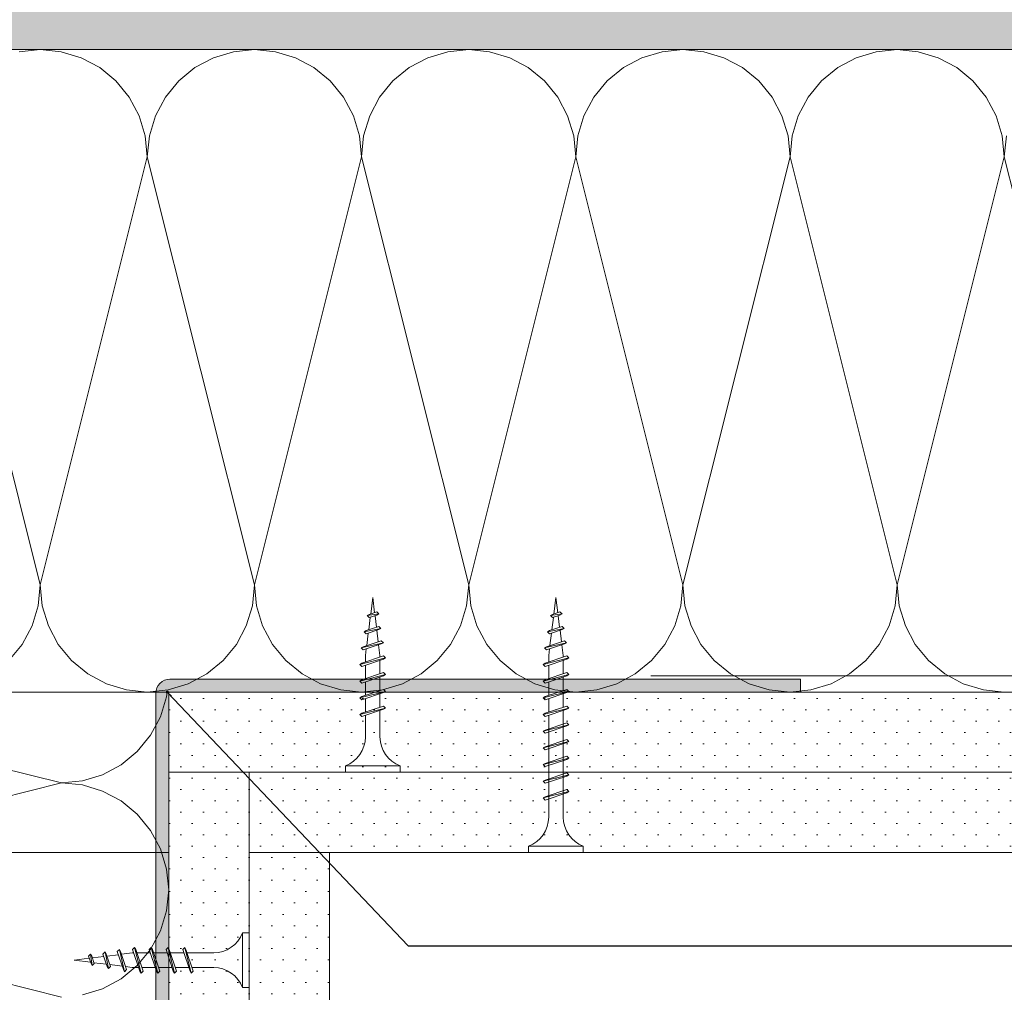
# Model space of a CAD drawing. Header units: metres. Extents: x -4 to 100, y -11 to 17.
# Tile 705 of 728: x 87.563 to 87.716, y -10.817 to -10.665. Entities that reach past the tile are written whole.
import ezdxf

# ---------------------------------------------------------------- set-up
doc = ezdxf.new("R2010")
doc.units = ezdxf.units.M
doc.header["$MEASUREMENT"] = 0
doc.linetypes.add('Achse', pattern=[0.2, 0.1, -0.05, 0, -0.05])
doc.linetypes.add('Untersicht', pattern=[0.1, 0.07500000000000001, -0.025])
for name, color, linetype in [('152 - Bemaßung_ Beschriftung.Ausbau', 7, 'Continuous'), ('301 - Elemente.Linie', 7, 'Continuous'), ('606 - Struktur.Wand Innen Ausbau', 7, 'Continuous'), ('608 - Struktur.Träger', 7, 'Continuous'), ('650 - Abdeckung.Fußboden Aufbau', 7, 'Continuous'), ('Neubau_606 - Struktur.Wand Innen Ausbau', 7, 'Continuous'), ('Neubau_653 - Abdeckung.TB Verkofferung', 7, 'Continuous')]:
    doc.layers.add(name, color=color, linetype=linetype)
doc.dimstyles.new('ERSTELLTER_STIL__23', dxfattribs={"dimtxt": 0.18, "dimasz": 0.0009119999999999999, "dimexe": 0.18, "dimexo": 0.0625, "dimgap": 0, "dimtad": 0, "dimtih": 1, "dimtoh": 1, "dimdec": 4, "dimzin": 0, "dimdsep": 46, "dimcen": 0.09, "dimadec": 0, "dimazin": 0, "dimtfac": 1, "dimtdec": 4, "dimtmove": 0, "dimatfit": 3, "dimldrblk": 'ARROWHEAD_11', "dimfxl": 1, "dimtolj": 1, "dimtzin": 0, "dimarcsym": 0})
pattern_1 = [(45, (87.5434148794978, -10.81532692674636), (-0.001767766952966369, 0.001767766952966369), [0, -0.0025])]

# ---------------------------------------------------------------- blocks, each defined once
blk = doc.blocks.new('*X838', base_point=(87.5434148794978, -10.81532692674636))
at = {"layer": 'Neubau_606 - Struktur.Wand Innen Ausbau', "color": 1, "linetype": 'Continuous', "lineweight": 5}
for p, q in [((87.56571675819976, -10.67010757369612), (87.56246525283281, -10.67042781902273)), ((87.56896826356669, -10.67042781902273), (87.56571675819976, -10.67010757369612)), ((87.57209481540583, -10.67137624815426), (87.56896826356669, -10.67042781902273)), ((87.57497626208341, -10.67291641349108), (87.57209481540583, -10.67137624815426)), ((87.592672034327, -10.67137624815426), (87.58979058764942, -10.67291641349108)), ((87.59579858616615, -10.67042781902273), (87.592672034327, -10.67137624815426)), ((87.59905009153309, -10.67010757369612), (87.59579858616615, -10.67042781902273)), ((87.60230159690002, -10.67042781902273), (87.59905009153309, -10.67010757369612)), ((87.60542814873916, -10.67137624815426), (87.60230159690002, -10.67042781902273)), ((87.60830959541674, -10.67291641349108), (87.60542814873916, -10.67137624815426)), ((87.62600536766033, -10.67137624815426), (87.62312392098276, -10.67291641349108)), ((87.62913191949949, -10.67042781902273), (87.62600536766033, -10.67137624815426)), ((87.63238342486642, -10.67010757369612), (87.62913191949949, -10.67042781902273)), ((87.63563493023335, -10.67042781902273), (87.63238342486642, -10.67010757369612)), ((87.6387614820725, -10.67137624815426), (87.63563493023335, -10.67042781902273)), ((87.64164292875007, -10.67291641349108), (87.6387614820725, -10.67137624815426)), ((87.65933870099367, -10.67137624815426), (87.6564572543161, -10.67291641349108)), ((87.66246525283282, -10.67042781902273), (87.65933870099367, -10.67137624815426)), ((87.66571675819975, -10.67010757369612), (87.66246525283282, -10.67042781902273)), ((87.66896826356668, -10.67042781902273), (87.66571675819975, -10.67010757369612)), ((87.67209481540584, -10.67137624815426), (87.66896826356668, -10.67042781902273)), ((87.6749762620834, -10.67291641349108), (87.67209481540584, -10.67137624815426)), ((87.692672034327, -10.67137624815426), (87.68979058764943, -10.67291641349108)), ((87.69579858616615, -10.67042781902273), (87.692672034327, -10.67137624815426)), ((87.69905009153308, -10.67010757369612), (87.69579858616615, -10.67042781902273)), ((87.70230159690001, -10.67042781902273), (87.69905009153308, -10.67010757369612)), ((87.70542814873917, -10.67137624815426), (87.70230159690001, -10.67042781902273)), ((87.70830959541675, -10.67291641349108), (87.70542814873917, -10.67137624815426)), ((87.57750187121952, -10.67498912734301), (87.57497626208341, -10.67291641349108)), ((87.58979058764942, -10.67291641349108), (87.5872649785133, -10.67498912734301)), ((87.61083520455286, -10.67498912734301), (87.60830959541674, -10.67291641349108)), ((87.62312392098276, -10.67291641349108), (87.62059831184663, -10.67498912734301)), ((87.64416853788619, -10.67498912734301), (87.64164292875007, -10.67291641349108)), ((87.6564572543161, -10.67291641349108), (87.65393164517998, -10.67498912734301)), ((87.67750187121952, -10.67498912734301), (87.6749762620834, -10.67291641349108)), ((87.68979058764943, -10.67291641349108), (87.68726497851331, -10.67498912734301)), ((87.71083520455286, -10.67498912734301), (87.70830959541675, -10.67291641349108)), ((87.57957458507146, -10.67751473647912), (87.57750187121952, -10.67498912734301)), ((87.5872649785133, -10.67498912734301), (87.58519226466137, -10.67751473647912)), ((87.61290791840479, -10.67751473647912), (87.61083520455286, -10.67498912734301)), ((87.62059831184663, -10.67498912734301), (87.6185255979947, -10.67751473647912)), ((87.64624125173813, -10.67751473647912), (87.64416853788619, -10.67498912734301)), ((87.65393164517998, -10.67498912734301), (87.65185893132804, -10.67751473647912)), ((87.67957458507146, -10.67751473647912), (87.67750187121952, -10.67498912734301)), ((87.68726497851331, -10.67498912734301), (87.68519226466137, -10.67751473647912)), ((87.7129079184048, -10.67751473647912), (87.71083520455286, -10.67498912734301)), ((87.58111475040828, -10.6803961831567), (87.57957458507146, -10.67751473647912)), ((87.58519226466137, -10.67751473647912), (87.58365209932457, -10.6803961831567)), ((87.6144480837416, -10.6803961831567), (87.61290791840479, -10.67751473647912)), ((87.6185255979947, -10.67751473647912), (87.6169854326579, -10.6803961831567)), ((87.64778141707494, -10.6803961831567), (87.64624125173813, -10.67751473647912)), ((87.65185893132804, -10.67751473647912), (87.65031876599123, -10.6803961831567)), ((87.68111475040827, -10.6803961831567), (87.67957458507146, -10.67751473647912)), ((87.68519226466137, -10.67751473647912), (87.68365209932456, -10.6803961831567)), ((87.7144480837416, -10.6803961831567), (87.7129079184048, -10.67751473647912)), ((87.5820631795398, -10.68352273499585), (87.58111475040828, -10.6803961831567)), ((87.58365209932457, -10.6803961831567), (87.58270367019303, -10.68352273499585)), ((87.61539651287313, -10.68352273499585), (87.6144480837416, -10.6803961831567)), ((87.6169854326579, -10.6803961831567), (87.61603700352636, -10.68352273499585)), ((87.64872984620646, -10.68352273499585), (87.64778141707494, -10.6803961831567)), ((87.65031876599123, -10.6803961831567), (87.64937033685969, -10.68352273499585)), ((87.68206317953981, -10.68352273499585), (87.68111475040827, -10.6803961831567)), ((87.68365209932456, -10.6803961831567), (87.68270367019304, -10.68352273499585)), ((87.71539651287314, -10.68352273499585), (87.7144480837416, -10.6803961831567)), ((87.58238342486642, -10.68677424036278), (87.5820631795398, -10.68352273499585)), ((87.58270367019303, -10.68352273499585), (87.58238342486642, -10.68677424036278)), ((87.61571675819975, -10.68677424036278), (87.61539651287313, -10.68352273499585)), ((87.61603700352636, -10.68352273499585), (87.61571675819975, -10.68677424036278)), ((87.64905009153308, -10.68677424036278), (87.64872984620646, -10.68352273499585)), ((87.64937033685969, -10.68352273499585), (87.64905009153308, -10.68677424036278)), ((87.68238342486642, -10.68677424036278), (87.68206317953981, -10.68352273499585)), ((87.68270367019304, -10.68352273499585), (87.68238342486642, -10.68677424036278)), ((87.71571675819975, -10.68677424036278), (87.71539651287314, -10.68352273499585)), ((87.71603700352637, -10.68352273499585), (87.71571675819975, -10.68677424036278)), ((87.54905009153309, -10.68677424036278), (87.56571675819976, -10.75344090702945)), ((87.58238342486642, -10.68677424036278), (87.56571675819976, -10.75344090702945)), ((87.58238342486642, -10.68677424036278), (87.59905009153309, -10.75344090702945)), ((87.61571675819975, -10.68677424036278), (87.59905009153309, -10.75344090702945)), ((87.61571675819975, -10.68677424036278), (87.63238342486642, -10.75344090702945)), ((87.64905009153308, -10.68677424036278), (87.63238342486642, -10.75344090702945)), ((87.64905009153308, -10.68677424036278), (87.66571675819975, -10.75344090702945)), ((87.68238342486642, -10.68677424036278), (87.66571675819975, -10.75344090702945)), ((87.68238342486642, -10.68677424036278), (87.69905009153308, -10.75344090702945)), ((87.71571675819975, -10.68677424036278), (87.69905009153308, -10.75344090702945)), ((87.71571675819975, -10.68677424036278), (87.73238342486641, -10.75344090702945)), ((87.56539651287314, -10.75669241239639), (87.56571675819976, -10.75344090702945)), ((87.56571675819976, -10.75344090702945), (87.56603700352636, -10.75669241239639)), ((87.59872984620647, -10.75669241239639), (87.59905009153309, -10.75344090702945)), ((87.59905009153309, -10.75344090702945), (87.59937033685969, -10.75669241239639)), ((87.6320631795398, -10.75669241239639), (87.63238342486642, -10.75344090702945)), ((87.63238342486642, -10.75344090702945), (87.63270367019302, -10.75669241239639)), ((87.66539651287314, -10.75669241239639), (87.66571675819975, -10.75344090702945)), ((87.66571675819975, -10.75344090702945), (87.66603700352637, -10.75669241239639)), ((87.69872984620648, -10.75669241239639), (87.69905009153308, -10.75344090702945)), ((87.69905009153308, -10.75344090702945), (87.6993703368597, -10.75669241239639)), ((87.56444808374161, -10.75981896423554), (87.56539651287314, -10.75669241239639)), ((87.56603700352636, -10.75669241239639), (87.5669854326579, -10.75981896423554)), ((87.59778141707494, -10.75981896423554), (87.59872984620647, -10.75669241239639)), ((87.59937033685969, -10.75669241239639), (87.60031876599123, -10.75981896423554)), ((87.63111475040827, -10.75981896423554), (87.6320631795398, -10.75669241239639)), ((87.63270367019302, -10.75669241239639), (87.63365209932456, -10.75981896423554)), ((87.6644480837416, -10.75981896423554), (87.66539651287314, -10.75669241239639)), ((87.66603700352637, -10.75669241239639), (87.6669854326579, -10.75981896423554)), ((87.69778141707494, -10.75981896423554), (87.69872984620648, -10.75669241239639)), ((87.6993703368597, -10.75669241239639), (87.70031876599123, -10.75981896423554)), ((87.56290791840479, -10.76270041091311), (87.56444808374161, -10.75981896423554)), ((87.5669854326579, -10.75981896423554), (87.56852559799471, -10.76270041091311)), ((87.59624125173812, -10.76270041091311), (87.59778141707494, -10.75981896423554)), ((87.60031876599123, -10.75981896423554), (87.60185893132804, -10.76270041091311)), ((87.62957458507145, -10.76270041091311), (87.63111475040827, -10.75981896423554)), ((87.63365209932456, -10.75981896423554), (87.63519226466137, -10.76270041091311)), ((87.6629079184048, -10.76270041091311), (87.6644480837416, -10.75981896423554)), ((87.6669854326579, -10.75981896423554), (87.6685255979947, -10.76270041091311)), ((87.69624125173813, -10.76270041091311), (87.69778141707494, -10.75981896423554)), ((87.70031876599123, -10.75981896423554), (87.70185893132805, -10.76270041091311)), ((87.56083520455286, -10.76522602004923), (87.56290791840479, -10.76270041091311)), ((87.56852559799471, -10.76270041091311), (87.57059831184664, -10.76522602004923)), ((87.59416853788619, -10.76522602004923), (87.59624125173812, -10.76270041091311)), ((87.60185893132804, -10.76270041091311), (87.60393164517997, -10.76522602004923)), ((87.62750187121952, -10.76522602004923), (87.62957458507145, -10.76270041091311)), ((87.63519226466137, -10.76270041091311), (87.6372649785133, -10.76522602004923)), ((87.66083520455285, -10.76522602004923), (87.6629079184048, -10.76270041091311)), ((87.6685255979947, -10.76270041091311), (87.67059831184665, -10.76522602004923)), ((87.6941685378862, -10.76522602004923), (87.69624125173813, -10.76270041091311)), ((87.70185893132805, -10.76270041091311), (87.70393164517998, -10.76522602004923)), ((87.57059831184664, -10.76522602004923), (87.57312392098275, -10.76729873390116)), ((87.59164292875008, -10.76729873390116), (87.59416853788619, -10.76522602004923)), ((87.60393164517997, -10.76522602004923), (87.60645725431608, -10.76729873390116)), ((87.62497626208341, -10.76729873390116), (87.62750187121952, -10.76522602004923)), ((87.6372649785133, -10.76522602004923), (87.63979058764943, -10.76729873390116)), ((87.65830959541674, -10.76729873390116), (87.66083520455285, -10.76522602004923)), ((87.67059831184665, -10.76522602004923), (87.67312392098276, -10.76729873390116)), ((87.69164292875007, -10.76729873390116), (87.6941685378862, -10.76522602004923)), ((87.70393164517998, -10.76522602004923), (87.70645725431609, -10.76729873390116)), ((87.57312392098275, -10.76729873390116), (87.57600536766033, -10.76883889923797)), ((87.5887614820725, -10.76883889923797), (87.59164292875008, -10.76729873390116)), ((87.60645725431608, -10.76729873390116), (87.60933870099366, -10.76883889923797)), ((87.62209481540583, -10.76883889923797), (87.62497626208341, -10.76729873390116)), ((87.63979058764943, -10.76729873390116), (87.64267203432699, -10.76883889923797)), ((87.65542814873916, -10.76883889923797), (87.65830959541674, -10.76729873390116)), ((87.67312392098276, -10.76729873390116), (87.67600536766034, -10.76883889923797)), ((87.68876148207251, -10.76883889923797), (87.69164292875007, -10.76729873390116)), ((87.70645725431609, -10.76729873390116), (87.70933870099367, -10.76883889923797)), ((87.57600536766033, -10.76883889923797), (87.57913191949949, -10.7697873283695)), ((87.58563493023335, -10.7697873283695), (87.5887614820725, -10.76883889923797)), ((87.60933870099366, -10.76883889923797), (87.61246525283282, -10.7697873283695)), ((87.61896826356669, -10.7697873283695), (87.62209481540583, -10.76883889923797)), ((87.64267203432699, -10.76883889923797), (87.64579858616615, -10.7697873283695)), ((87.65230159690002, -10.7697873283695), (87.65542814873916, -10.76883889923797)), ((87.67600536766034, -10.76883889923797), (87.67913191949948, -10.7697873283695)), ((87.68563493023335, -10.7697873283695), (87.68876148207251, -10.76883889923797)), ((87.70933870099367, -10.76883889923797), (87.71246525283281, -10.7697873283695)), ((87.57913191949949, -10.7697873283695), (87.58238342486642, -10.77010757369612)), ((87.58238342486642, -10.77010757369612), (87.58563493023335, -10.7697873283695)), ((87.61246525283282, -10.7697873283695), (87.61571675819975, -10.77010757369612)), ((87.61571675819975, -10.77010757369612), (87.61896826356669, -10.7697873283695)), ((87.64579858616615, -10.7697873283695), (87.64905009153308, -10.77010757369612)), ((87.64905009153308, -10.77010757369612), (87.65230159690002, -10.7697873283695)), ((87.67913191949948, -10.7697873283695), (87.68238342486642, -10.77010757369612)), ((87.68238342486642, -10.77010757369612), (87.68563493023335, -10.7697873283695)), ((87.71246525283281, -10.7697873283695), (87.71571675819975, -10.77010757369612))]:
    blk.add_line(p, q, dxfattribs=at)
blk = doc.blocks.new('*X839', base_point=(87.5434148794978, -10.81532692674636))
at = {"layer": 'Neubau_606 - Struktur.Wand Innen Ausbau', "color": 1, "linetype": 'Continuous', "lineweight": 5}
for p, q in [((87.51244316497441, -10.77010752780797), (87.56903908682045, -10.78425650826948)), ((87.58443707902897, -10.7739678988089), (87.5853855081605, -10.77084134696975)), ((87.5853855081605, -10.77084134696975), (87.58545778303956, -10.77010752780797)), ((87.58289691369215, -10.77684934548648), (87.58443707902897, -10.7739678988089)), ((87.58082419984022, -10.77937495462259), (87.58289691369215, -10.77684934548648)), ((87.57829859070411, -10.78144766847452), (87.58082419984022, -10.77937495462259)), ((87.57541714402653, -10.78298783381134), (87.57829859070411, -10.78144766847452)), ((87.57229059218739, -10.78393626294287), (87.57541714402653, -10.78298783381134)), ((87.50237242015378, -10.80092317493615), (87.56903908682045, -10.78425650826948)), ((87.56903908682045, -10.78425650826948), (87.57229059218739, -10.78393626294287)), ((87.57229059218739, -10.78457675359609), (87.56903908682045, -10.78425650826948)), ((87.57541714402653, -10.78552518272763), (87.57229059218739, -10.78457675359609)), ((87.57829859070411, -10.78706534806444), (87.57541714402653, -10.78552518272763)), ((87.58082419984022, -10.78913806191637), (87.57829859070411, -10.78706534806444)), ((87.58289691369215, -10.79166367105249), (87.58082419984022, -10.78913806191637)), ((87.58443707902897, -10.79454511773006), (87.58289691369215, -10.79166367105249)), ((87.5853855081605, -10.79767166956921), (87.58443707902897, -10.79454511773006)), ((87.58570575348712, -10.80092317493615), (87.5853855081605, -10.79767166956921)), ((87.50237242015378, -10.80092317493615), (87.56903908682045, -10.81758984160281)), ((87.5853855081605, -10.80417468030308), (87.58570575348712, -10.80092317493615)), ((87.58443707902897, -10.80730123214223), (87.5853855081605, -10.80417468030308)), ((87.58289691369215, -10.81018267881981), (87.58443707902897, -10.80730123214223)), ((87.58082419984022, -10.81270828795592), (87.58289691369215, -10.81018267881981)), ((87.57829859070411, -10.81478100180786), (87.58082419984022, -10.81270828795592)), ((87.57541714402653, -10.81632116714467), (87.57829859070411, -10.81478100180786)), ((87.57229059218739, -10.8172695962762), (87.57541714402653, -10.81632116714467))]:
    blk.add_line(p, q, dxfattribs=at)
blk = doc.blocks.new('ARROWHEAD_11')
at = {"color": 0, "linetype": 'Continuous', "lineweight": 0}
blk.add_line((0, 0), (-1, 0), dxfattribs=at)
at = {"color": 0, "linetype": 'Continuous', "lineweight": 0, "const_width": 0.25, "flags": 128}
blk.add_lwpolyline([(-0.125, 0, 1), (0.125, 0, 1)], format="xyb", close=True, dxfattribs=at)

msp = doc.modelspace()

# ---------------------------------------------------------------- hatches: boundary and pattern name
at = {"layer": 'Neubau_606 - Struktur.Wand Innen Ausbau', "linetype": 'Continuous', "lineweight": 5}
h = msp.add_hatch(dxfattribs=at)
h.set_pattern_fill('Gips_0005', color=1, style=0, pattern_type=2)
h.set_pattern_definition(pattern_1)
h.paths.add_polyline_path([(87.8107057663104, -10.65760752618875), (87.26070574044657, -10.65760752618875), (87.26070574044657, -10.67010762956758), (87.8107057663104, -10.67010762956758)])
at = {"layer": 'Neubau_606 - Struktur.Wand Innen Ausbau', "linetype": 'Continuous', "lineweight": 0, "true_color": 0x7f7f7f}
msp.add_hatch(color=8, dxfattribs=at).paths.add_polyline_path([(87.58588795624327, -10.76810752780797), (87.68400567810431, -10.76810752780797), (87.68400567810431, -10.77010752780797), (87.58588795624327, -10.77010752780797, 0.3862822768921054), (87.58570567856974, -10.77030978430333), (87.58570567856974, -10.86840752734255), (87.58370567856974, -10.86840752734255), (87.58370511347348, -10.77030978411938, -0.412091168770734)])
at = {"layer": 'Neubau_606 - Struktur.Wand Innen Ausbau', "linetype": 'Continuous', "lineweight": 5}
h = msp.add_hatch(dxfattribs=at)
h.set_pattern_fill('Gips_0005', color=1, style=0, pattern_type=2)
h.set_pattern_definition(pattern_1)
h.paths.add_polyline_path([(87.8107057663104, -10.77010752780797), (87.58570567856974, -10.77010752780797), (87.58570567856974, -10.78260767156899), (87.8107057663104, -10.78260767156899)])
h = msp.add_hatch(dxfattribs=at)
h.set_pattern_fill('Gips_0005', color=1, style=0, pattern_type=2)
h.set_pattern_definition(pattern_1)
h.paths.add_polyline_path([(87.59820574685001, -10.78260767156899), (87.58570575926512, -10.78260767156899), (87.58570575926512, -10.9951076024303), (87.59820574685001, -10.9951076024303)])
h = msp.add_hatch(dxfattribs=at)
h.set_pattern_fill('Gips_0005', color=1, style=0, pattern_type=2)
h.set_pattern_definition(pattern_1)
h.paths.add_polyline_path([(87.8107057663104, -10.78260767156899), (87.59820583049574, -10.78260767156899), (87.59820583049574, -10.79510757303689), (87.8107057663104, -10.79510757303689)])
h = msp.add_hatch(dxfattribs=at)
h.set_pattern_fill('Gips_0005', color=1, style=0, pattern_type=2)
h.set_pattern_definition(pattern_1)
h.paths.add_polyline_path([(87.6107057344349, -10.7951075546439), (87.59820574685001, -10.7951075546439), (87.59820574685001, -10.9951076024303), (87.6107057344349, -10.9951076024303)])

# ---------------------------------------------------------------- linework, layer by layer
at = {"layer": '301 - Elemente.Linie', "color": 1, "linetype": 'Continuous', "lineweight": 5}
for p, q in [((87.6171355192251, -10.75796585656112), (87.61745584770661, -10.75540336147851)), ((87.61775030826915, -10.75775915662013), (87.61745584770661, -10.75540336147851)), ((87.64563553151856, -10.75796585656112), (87.64595586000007, -10.75540336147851)), ((87.64625032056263, -10.75775915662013), (87.64595586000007, -10.75540336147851)), ((87.6166082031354, -10.75821911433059), (87.61840371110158, -10.75796034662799)), ((87.6166082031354, -10.75821911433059), (87.61692319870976, -10.75803724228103)), ((87.6166082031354, -10.75821911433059), (87.61692319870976, -10.75853413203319)), ((87.61682840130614, -10.76042295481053), (87.6170707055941, -10.75848452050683)), ((87.61692319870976, -10.75803726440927), (87.61808871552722, -10.75764535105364)), ((87.61692319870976, -10.75853410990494), (87.61808871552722, -10.75814221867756)), ((87.61803266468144, -10.76001800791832), (87.61780992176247, -10.7582359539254)), ((87.61840371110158, -10.75796036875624), (87.61808871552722, -10.75764535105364)), ((87.61840371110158, -10.75796034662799), (87.61808871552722, -10.75814221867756)), ((87.64510821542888, -10.75821911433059), (87.64690372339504, -10.75796034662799)), ((87.64510821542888, -10.75821911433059), (87.64542321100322, -10.75803724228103)), ((87.64510821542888, -10.75821911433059), (87.64542321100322, -10.75853413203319)), ((87.6453284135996, -10.76042295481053), (87.64557071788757, -10.75848452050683)), ((87.64542321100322, -10.75803726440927), (87.64658872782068, -10.75764535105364)), ((87.64542321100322, -10.75853410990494), (87.64658872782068, -10.75814221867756)), ((87.6465326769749, -10.76001800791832), (87.64630993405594, -10.7582359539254)), ((87.64690372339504, -10.75796036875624), (87.64658872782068, -10.75764535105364)), ((87.64690372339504, -10.75796034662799), (87.64658872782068, -10.75814221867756)), ((87.61613791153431, -10.76073106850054), (87.61873490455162, -10.76020282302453)), ((87.61645290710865, -10.76054919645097), (87.61841990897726, -10.75988780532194)), ((87.61873490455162, -10.76020282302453), (87.61841990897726, -10.75988780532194)), ((87.61873490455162, -10.76020280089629), (87.61841990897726, -10.76038467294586)), ((87.64463792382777, -10.76073106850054), (87.64723491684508, -10.76020282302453)), ((87.64495291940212, -10.76054919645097), (87.64691992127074, -10.75988780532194)), ((87.64723491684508, -10.76020282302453), (87.64691992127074, -10.75988780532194)), ((87.64723491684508, -10.76020280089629), (87.64691992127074, -10.76038467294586)), ((87.61613791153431, -10.76073106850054), (87.61645290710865, -10.76054919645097)), ((87.61613791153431, -10.76073106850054), (87.61645290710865, -10.76104606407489)), ((87.61645290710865, -10.76104606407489), (87.61841990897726, -10.76038467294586)), ((87.61652126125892, -10.76288003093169), (87.61676356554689, -10.76094161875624)), ((87.61831504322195, -10.762276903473), (87.61809227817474, -10.76049484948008)), ((87.64463792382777, -10.76073106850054), (87.64495291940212, -10.76054919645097)), ((87.64463792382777, -10.76073106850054), (87.64495291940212, -10.76104606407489)), ((87.64495291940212, -10.76104606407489), (87.64691992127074, -10.76038467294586)), ((87.6450212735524, -10.76288003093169), (87.64526357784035, -10.76094161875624)), ((87.64681505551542, -10.762276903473), (87.6465922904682, -10.76049484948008)), ((87.6156676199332, -10.76324302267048), (87.61910530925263, -10.76243208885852)), ((87.6156676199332, -10.76324300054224), (87.61598261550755, -10.76306115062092)), ((87.6156676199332, -10.76324300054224), (87.61598261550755, -10.76355799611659)), ((87.61598261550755, -10.76306115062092), (87.61879031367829, -10.76211709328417)), ((87.61598261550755, -10.76355801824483), (87.61879031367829, -10.76261393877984)), ((87.61858084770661, -10.76440338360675), (87.61837463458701, -10.76275372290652)), ((87.61910530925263, -10.76243206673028), (87.61879031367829, -10.76211707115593)), ((87.61910533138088, -10.76243208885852), (87.61879031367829, -10.76261393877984)), ((87.64416763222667, -10.76324302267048), (87.64760532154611, -10.76243208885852)), ((87.64416763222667, -10.76324300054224), (87.64448262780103, -10.76306115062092)), ((87.64416763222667, -10.76324300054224), (87.64448262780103, -10.76355799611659)), ((87.64448262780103, -10.76306115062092), (87.64729032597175, -10.76211709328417)), ((87.64448262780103, -10.76355801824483), (87.64729032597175, -10.76261393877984)), ((87.64708086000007, -10.76440338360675), (87.64687464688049, -10.76275372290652)), ((87.64760532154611, -10.76243206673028), (87.64729032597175, -10.76211707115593)), ((87.64760534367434, -10.76243208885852), (87.64729032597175, -10.76261393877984)), ((87.615455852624, -10.7658077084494), (87.61945584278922, -10.76480771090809)), ((87.61577084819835, -10.76562583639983), (87.61914084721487, -10.76449269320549)), ((87.6163308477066, -10.76440336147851), (87.61645642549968, -10.7633986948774)), ((87.6163308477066, -10.76543754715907), (87.6163308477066, -10.76440333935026)), ((87.61858084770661, -10.76440336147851), (87.61858084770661, -10.76468100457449)), ((87.61945584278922, -10.76480771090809), (87.61914084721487, -10.76449269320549)), ((87.61945584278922, -10.76480771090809), (87.61914084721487, -10.76498956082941)), ((87.64395586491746, -10.7658077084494), (87.64795585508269, -10.76480771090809)), ((87.64427086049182, -10.76562583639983), (87.64764085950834, -10.76449269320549)), ((87.64483086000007, -10.76440336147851), (87.64495643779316, -10.7633986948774)), ((87.64483086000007, -10.76543754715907), (87.64483086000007, -10.76440333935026)), ((87.64708086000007, -10.76440336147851), (87.64708086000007, -10.76468100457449)), ((87.64795585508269, -10.76480771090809), (87.64764085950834, -10.76449269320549)), ((87.64795585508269, -10.76480771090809), (87.64764085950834, -10.76498956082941)), ((87.61545583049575, -10.7658077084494), (87.61577084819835, -10.76562583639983)), ((87.61545583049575, -10.7658077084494), (87.61577084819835, -10.76612270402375)), ((87.61577084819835, -10.76612270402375), (87.61914084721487, -10.76498958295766)), ((87.6163308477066, -10.76803752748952), (87.6163308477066, -10.76593439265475)), ((87.61858084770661, -10.76517785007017), (87.61858084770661, -10.76728098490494)), ((87.64395584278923, -10.7658077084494), (87.64427086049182, -10.76562583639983)), ((87.64395584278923, -10.7658077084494), (87.64427086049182, -10.76612270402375)), ((87.64427086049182, -10.76612270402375), (87.64764085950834, -10.76498958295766)), ((87.64483086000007, -10.76803752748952), (87.64483086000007, -10.76593439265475)), ((87.64708086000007, -10.76517785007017), (87.64708086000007, -10.76728098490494)), ((87.61545583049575, -10.76840768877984), (87.61945584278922, -10.76740769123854)), ((87.61577084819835, -10.76822581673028), (87.61914084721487, -10.76709267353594)), ((87.61577084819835, -10.76872268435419), (87.61914084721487, -10.76758954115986)), ((87.61858084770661, -10.76777785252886), (87.61858084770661, -10.76988098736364)), ((87.61945584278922, -10.76740769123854), (87.61914084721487, -10.76709267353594)), ((87.61945584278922, -10.76740769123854), (87.61914084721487, -10.76758954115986)), ((87.64395584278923, -10.76840768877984), (87.64795585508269, -10.76740769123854)), ((87.64427086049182, -10.76822581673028), (87.64764085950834, -10.76709267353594)), ((87.64427086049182, -10.76872268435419), (87.64764085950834, -10.76758954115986)), ((87.64708086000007, -10.76777785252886), (87.64708086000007, -10.76988098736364)), ((87.64795585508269, -10.76740769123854), (87.64764085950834, -10.76709267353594)), ((87.64795585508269, -10.76740769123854), (87.64764085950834, -10.76758954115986)), ((87.61545583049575, -10.76840768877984), (87.61577084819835, -10.76822581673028)), ((87.61545583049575, -10.76840768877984), (87.61577084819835, -10.76872268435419)), ((87.6163308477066, -10.77063752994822), (87.6163308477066, -10.76853439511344)), ((87.64395584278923, -10.76840768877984), (87.64427086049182, -10.76822581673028)), ((87.64395584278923, -10.76840768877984), (87.64427086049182, -10.76872268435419)), ((87.64483086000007, -10.77063752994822), (87.64483086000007, -10.76853439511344)), ((87.61545583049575, -10.77100766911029), (87.61945584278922, -10.77000767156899)), ((87.61545583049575, -10.77100766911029), (87.61577084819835, -10.77082581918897)), ((87.61577084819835, -10.77082581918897), (87.61914084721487, -10.76969267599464)), ((87.61577084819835, -10.77132268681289), (87.61914084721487, -10.77018954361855)), ((87.61858084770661, -10.77037783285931), (87.61858084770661, -10.77248096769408)), ((87.61945584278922, -10.77000767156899), (87.61914084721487, -10.76969267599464)), ((87.61945584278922, -10.77000767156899), (87.61914084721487, -10.77018954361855)), ((87.64395584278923, -10.77100766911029), (87.64795585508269, -10.77000767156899)), ((87.64395584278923, -10.77100766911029), (87.64427086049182, -10.77082581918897)), ((87.64427086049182, -10.77082581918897), (87.64764085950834, -10.76969267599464)), ((87.64427086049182, -10.77132268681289), (87.64764085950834, -10.77018954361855)), ((87.64708086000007, -10.77037783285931), (87.64708086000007, -10.77248096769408)), ((87.64795585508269, -10.77000767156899), (87.64764085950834, -10.76969267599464)), ((87.64795585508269, -10.77000767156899), (87.64764085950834, -10.77018954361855)), ((87.61545583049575, -10.77100766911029), (87.61577084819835, -10.77132268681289)), ((87.6163308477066, -10.77323751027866), (87.6163308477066, -10.77113437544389)), ((87.61945584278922, -10.77260767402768), (87.61914084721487, -10.77229267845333)), ((87.64395584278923, -10.77100766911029), (87.64427086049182, -10.77132268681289)), ((87.64483086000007, -10.77323751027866), (87.64483086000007, -10.77113437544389)), ((87.64795585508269, -10.77260767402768), (87.64764085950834, -10.77229267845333)), ((87.61545583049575, -10.77360767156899), (87.61945584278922, -10.77260767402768)), ((87.61545583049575, -10.77360767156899), (87.61577084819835, -10.77342582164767)), ((87.61545583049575, -10.77360767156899), (87.61577084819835, -10.77392268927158)), ((87.61577084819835, -10.77392268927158), (87.61914084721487, -10.77278954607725)), ((87.6163308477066, -10.77710767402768), (87.6163308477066, -10.77373437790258)), ((87.61858084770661, -10.772977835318), (87.61858084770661, -10.77710767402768)), ((87.61945584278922, -10.77260767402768), (87.61914084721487, -10.77278954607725)), ((87.64395584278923, -10.77360767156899), (87.64795585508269, -10.77260767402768)), ((87.64395584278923, -10.77360767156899), (87.64427086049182, -10.77342582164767)), ((87.64395584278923, -10.77360767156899), (87.64427086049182, -10.77392268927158)), ((87.64427086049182, -10.77392268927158), (87.64764085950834, -10.77278954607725)), ((87.64483086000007, -10.78960757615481), (87.64483086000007, -10.77373437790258)), ((87.64708086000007, -10.772977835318), (87.64708086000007, -10.78960757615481)), ((87.64795585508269, -10.77260767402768), (87.64764085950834, -10.77278954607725)), ((87.64395584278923, -10.77620765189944), (87.64795585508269, -10.77520765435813)), ((87.64427086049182, -10.77602580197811), (87.64764085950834, -10.77489265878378)), ((87.64427086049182, -10.77652266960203), (87.64764085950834, -10.7753895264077)), ((87.64795585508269, -10.77520765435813), (87.64764085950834, -10.77489265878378)), ((87.64795585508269, -10.77520765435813), (87.64764085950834, -10.7753895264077)), ((87.64395584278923, -10.77620765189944), (87.64427086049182, -10.77602580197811)), ((87.64395584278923, -10.77620765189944), (87.64427086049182, -10.77652266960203)), ((87.64483086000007, -10.77843749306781), (87.64483086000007, -10.77633435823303)), ((87.64708086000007, -10.77557781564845), (87.64708086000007, -10.77768095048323)), ((87.64395584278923, -10.77880765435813), (87.64795585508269, -10.77780765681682)), ((87.64427086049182, -10.77912267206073), (87.64764085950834, -10.77798952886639)), ((87.64795585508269, -10.77780765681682), (87.64764085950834, -10.77749266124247)), ((87.64795585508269, -10.77780765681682), (87.64764085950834, -10.77798952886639)), ((87.64395584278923, -10.77880765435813), (87.64427086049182, -10.77862580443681)), ((87.64395584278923, -10.77880765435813), (87.64427086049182, -10.77912267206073)), ((87.64427086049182, -10.78122578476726), (87.64764085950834, -10.78009264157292)), ((87.64795585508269, -10.78040763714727), (87.64764085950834, -10.78009264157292)), ((87.61320583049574, -10.78160767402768), (87.62170584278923, -10.78160767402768)), ((87.61320583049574, -10.78260767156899), (87.61320583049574, -10.78160767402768)), ((87.62170584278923, -10.78260767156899), (87.62170584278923, -10.78160767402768)), ((87.64395584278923, -10.78140763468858), (87.64795585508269, -10.78040763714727)), ((87.64395584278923, -10.78140763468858), (87.64427086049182, -10.78122578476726)), ((87.64395584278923, -10.78140763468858), (87.64427086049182, -10.78172265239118)), ((87.64427086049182, -10.78172265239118), (87.64764085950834, -10.78058950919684)), ((87.64483086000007, -10.78363747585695), (87.64483086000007, -10.78153434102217)), ((87.64708086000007, -10.7807777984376), (87.64708086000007, -10.78288093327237)), ((87.64795585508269, -10.78040763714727), (87.64764085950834, -10.78058950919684)), ((87.61320583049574, -10.78260767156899), (87.62170584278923, -10.78260767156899)), ((87.64395584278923, -10.78400763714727), (87.64795585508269, -10.78300763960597)), ((87.64427086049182, -10.78432265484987), (87.64764085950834, -10.78318951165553)), ((87.64795585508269, -10.78300763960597), (87.64764085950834, -10.78269264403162)), ((87.64795585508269, -10.78300763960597), (87.64764085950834, -10.78318951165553)), ((87.64395584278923, -10.78400763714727), (87.64427086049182, -10.78382578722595)), ((87.64395584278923, -10.78400763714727), (87.64427086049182, -10.78432265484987)), ((87.64395584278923, -10.78660761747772), (87.64795585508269, -10.78560761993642)), ((87.64427086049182, -10.7864257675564), (87.64764085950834, -10.78529262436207)), ((87.64427086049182, -10.78692263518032), (87.64764085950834, -10.78578949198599)), ((87.64708086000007, -10.78597778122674), (87.64708086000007, -10.78808091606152)), ((87.64795585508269, -10.78560761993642), (87.64764085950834, -10.78529262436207)), ((87.64795585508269, -10.78560761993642), (87.64764085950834, -10.78578949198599)), ((87.64395584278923, -10.78660761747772), (87.64427086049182, -10.7864257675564)), ((87.64395584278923, -10.78660761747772), (87.64427086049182, -10.78692263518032)), ((87.64483086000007, -10.78883745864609), (87.64483086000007, -10.78673432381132)), ((87.64170584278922, -10.79410757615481), (87.65020585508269, -10.79410757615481)), ((87.64170584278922, -10.79510757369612), (87.64170584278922, -10.79410757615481)), ((87.64170584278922, -10.79510757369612), (87.65020585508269, -10.79510757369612)), ((87.65020585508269, -10.79510757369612), (87.65020585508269, -10.79410757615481)), ((87.59720583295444, -10.81610768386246), (87.59720583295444, -10.80760767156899)), ((87.59820583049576, -10.80760767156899), (87.59720583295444, -10.80760767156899)), ((87.59820583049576, -10.81610768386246), (87.59820583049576, -10.80760767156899)), ((87.5758009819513, -10.8105786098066), (87.5754859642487, -10.81089360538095)), ((87.57580095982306, -10.8105786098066), (87.57598283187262, -10.81089360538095)), ((87.5763292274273, -10.81317560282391), (87.5758009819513, -10.8105786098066)), ((87.57803022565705, -10.81020820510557), (87.57771523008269, -10.81052320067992)), ((87.57865930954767, -10.81333089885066), (87.57771525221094, -10.81052320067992)), ((87.57803024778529, -10.81020818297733), (87.57821209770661, -10.81052320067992)), ((87.57884118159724, -10.81364589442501), (87.57803024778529, -10.81020820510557)), ((87.5791561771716, -10.81333089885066), (87.57821209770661, -10.81052320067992)), ((87.58000154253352, -10.8107326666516), (87.57835188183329, -10.81093887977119)), ((87.58000152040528, -10.8107326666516), (87.58027916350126, -10.8107326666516)), ((87.58040586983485, -10.80985767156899), (87.58009085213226, -10.81017266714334)), ((87.5812239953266, -10.81354266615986), (87.58009085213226, -10.81017266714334)), ((87.58140586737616, -10.81385766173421), (87.58040586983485, -10.80985767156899)), ((87.58040586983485, -10.80985767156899), (87.58058771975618, -10.81017266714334)), ((87.5817208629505, -10.81354266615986), (87.58058774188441, -10.81017266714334)), ((87.58077600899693, -10.8107326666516), (87.5828791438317, -10.8107326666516)), ((87.5830058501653, -10.80985767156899), (87.5826908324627, -10.81017266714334)), ((87.58382397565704, -10.81354266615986), (87.5826908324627, -10.81017266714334)), ((87.5840058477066, -10.81385768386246), (87.5830058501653, -10.80985767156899)), ((87.5830058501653, -10.80985767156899), (87.58318770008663, -10.81017266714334)), ((87.58432084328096, -10.81354266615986), (87.58318770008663, -10.81017266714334)), ((87.58337601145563, -10.8107326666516), (87.5854791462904, -10.8107326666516)), ((87.58560583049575, -10.80985767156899), (87.5852908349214, -10.81017266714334)), ((87.58642397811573, -10.81354266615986), (87.5852908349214, -10.81017266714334)), ((87.58660582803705, -10.81385768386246), (87.58560583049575, -10.80985767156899)), ((87.58560583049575, -10.80985767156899), (87.58578770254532, -10.81017266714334)), ((87.58692084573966, -10.81354266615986), (87.58578770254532, -10.81017266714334)), ((87.58597599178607, -10.8107326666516), (87.58807912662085, -10.8107326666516)), ((87.58820583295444, -10.80985767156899), (87.58789083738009, -10.81017266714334)), ((87.58920583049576, -10.81385768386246), (87.58820583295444, -10.80985767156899)), ((87.58820583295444, -10.80985767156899), (87.58838770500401, -10.81017266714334)), ((87.58952084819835, -10.81354266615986), (87.58838770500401, -10.81017266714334)), ((87.58857599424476, -10.8107326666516), (87.59270583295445, -10.8107326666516)), ((87.57335731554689, -10.81156320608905), (87.57100152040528, -10.8118576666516)), ((87.57356401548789, -10.81217799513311), (87.57100152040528, -10.8118576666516)), ((87.573558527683, -10.81090980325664), (87.57324350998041, -10.81122479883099)), ((87.57363542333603, -10.81239031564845), (87.57324350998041, -10.81122479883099)), ((87.57355850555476, -10.81090980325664), (87.57374037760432, -10.81122479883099)), ((87.57381727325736, -10.8127053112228), (87.57355850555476, -10.81090980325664)), ((87.5741322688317, -10.81239031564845), (87.57374037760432, -10.81122479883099)), ((87.57561616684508, -10.81128084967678), (87.57383411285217, -10.81150359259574)), ((87.5760211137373, -10.81248511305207), (87.5740826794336, -10.81224280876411)), ((87.57614735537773, -10.81286060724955), (87.5754859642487, -10.81089360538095)), ((87.57664422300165, -10.81286060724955), (87.57598283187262, -10.81089360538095)), ((87.57787506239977, -10.81099847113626), (87.57609300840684, -10.81122123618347)), ((87.57381727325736, -10.8127053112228), (87.5736354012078, -10.81239031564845)), ((87.57381727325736, -10.8127053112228), (87.57413229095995, -10.81239031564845)), ((87.5763292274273, -10.81317560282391), (87.57614735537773, -10.81286060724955)), ((87.5763292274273, -10.81317560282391), (87.57664422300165, -10.81286060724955)), ((87.57847818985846, -10.81279225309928), (87.57653977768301, -10.81254994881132)), ((87.578841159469, -10.81364589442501), (87.57865930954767, -10.81333089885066)), ((87.578841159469, -10.81364589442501), (87.57915615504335, -10.81333089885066)), ((87.58000152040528, -10.8129826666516), (87.57899685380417, -10.81285708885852)), ((87.58103570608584, -10.8129826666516), (87.58000149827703, -10.8129826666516)), ((87.58140586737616, -10.81385768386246), (87.5812239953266, -10.81354266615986)), ((87.58140586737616, -10.81385768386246), (87.5817208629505, -10.81354266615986)), ((87.58363568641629, -10.8129826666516), (87.5815325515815, -10.8129826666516)), ((87.5840058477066, -10.81385768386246), (87.58382397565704, -10.81354266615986)), ((87.5840058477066, -10.81385768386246), (87.58432084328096, -10.81354266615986)), ((87.58623568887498, -10.8129826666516), (87.58413255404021, -10.8129826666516)), ((87.58660582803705, -10.81385768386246), (87.58642397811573, -10.81354266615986)), ((87.58660582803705, -10.81385768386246), (87.58692084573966, -10.81354266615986)), ((87.58883566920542, -10.8129826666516), (87.58673253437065, -10.8129826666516)), ((87.58920583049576, -10.81385768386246), (87.58902398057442, -10.81354266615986)), ((87.58920583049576, -10.81385768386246), (87.58952084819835, -10.81354266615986)), ((87.59270583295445, -10.8129826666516), (87.58933253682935, -10.8129826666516)), ((87.59820583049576, -10.81610768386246), (87.59720583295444, -10.81610768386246))]:
    msp.add_line(p, q, dxfattribs=at)
at = {"layer": '301 - Elemente.Linie', "color": 1, "linetype": 'Continuous', "lineweight": 5, "flags": 128}
for points in [[(87.6157708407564, -10.77342581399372), (87.6191408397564, -10.77229268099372)], [(87.64427085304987, -10.77342581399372), (87.64764085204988, -10.77229268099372)], [(87.64427085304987, -10.77862579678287), (87.64764085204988, -10.77749266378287)], [(87.64427085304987, -10.78382577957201), (87.64764085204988, -10.78269264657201)], [(87.58902397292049, -10.81354267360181), (87.58789083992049, -10.81017267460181)]]:
    msp.add_lwpolyline(points, dxfattribs=at)
at = {"layer": '301 - Elemente.Linie', "color": 1, "linetype": 'Continuous', "lineweight": 5}
for points in [[(87.6132058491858, -10.78160767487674, 0.3041913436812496), (87.61633084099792, -10.77710766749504)], [(87.64170586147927, -10.79410757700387, 0.3041913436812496), (87.64483085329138, -10.78960756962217)], [(87.5972058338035, -10.81610766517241, 0.3041913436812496), (87.5927058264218, -10.81298267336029)]]:
    msp.add_lwpolyline(points, format="xyb", dxfattribs=at)
for centre, radius, start, end in [((87.6234994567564, -10.77702704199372), 0.004919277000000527, 180.9391580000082, 248.6163859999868), ((87.65199946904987, -10.78952694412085), 0.004919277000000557, 180.9391580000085, 248.6163859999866), ((87.59262520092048, -10.8058140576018), 0.004919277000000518, 270.9391580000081, 338.6163859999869)]:
    msp.add_arc(centre, radius, start, end, dxfattribs=at)
at = {"layer": '606 - Struktur.Wand Innen Ausbau', "color": 1, "linetype": 'Continuous', "lineweight": 9}
msp.add_line((87.61070575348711, -10.79510757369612), (87.59820574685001, -10.7951075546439), dxfattribs=at)
at = {"layer": '608 - Struktur.Träger', "color": 7, "linetype": 'Achse', "lineweight": 9, "ltscale": 0.09999999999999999}
msp.add_line((87.26070575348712, -10.76760754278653), (87.81070575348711, -10.76760754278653), dxfattribs=at)
at = {"layer": '650 - Abdeckung.Fußboden Aufbau', "color": 7, "linetype": 'Continuous', "lineweight": 13}
for points in [[(87.61070577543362, -10.79510757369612), (87.61070577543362, -10.9951075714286)], [(87.81070575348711, -10.79510757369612), (87.61070577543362, -10.79510757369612)]]:
    msp.add_lwpolyline(points, dxfattribs=at)
at = {"layer": 'Neubau_606 - Struktur.Wand Innen Ausbau', "color": 1, "linetype": 'Continuous', "lineweight": 13}
for p, q in [((87.8107057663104, -10.67010762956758), (87.26070574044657, -10.67010762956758)), ((87.8107057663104, -10.77010752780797), (87.58570567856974, -10.77010752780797)), ((87.58570567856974, -10.77010752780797), (87.58570567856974, -10.99510760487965))]:
    msp.add_line(p, q, dxfattribs=at)
at = {"layer": 'Neubau_606 - Struktur.Wand Innen Ausbau', "color": 1, "linetype": 'Continuous', "lineweight": 9}
for p, q in [((87.8107057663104, -10.78260767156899), (87.58570567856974, -10.78260767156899)), ((87.59820583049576, -10.78260767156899), (87.59820583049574, -10.99510760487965))]:
    msp.add_line(p, q, dxfattribs=at)
at = {"layer": 'Neubau_606 - Struktur.Wand Innen Ausbau', "color": 1, "linetype": 'Continuous', "lineweight": 18, "flags": 128}
msp.add_lwpolyline([(87.58588795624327, -10.76810752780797), (87.68400567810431, -10.76810752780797), (87.68400567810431, -10.77010752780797), (87.58588795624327, -10.77010752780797, 0.3862822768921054), (87.58570567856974, -10.77030978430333), (87.58570567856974, -10.86840752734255), (87.58370567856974, -10.86840752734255), (87.58370511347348, -10.77030978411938, -0.412091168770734)], format="xyb", close=True, dxfattribs=at)
at = {"layer": 'Neubau_606 - Struktur.Wand Innen Ausbau', "color": 1, "linetype": 'Continuous', "lineweight": 13}
for points in [[(87.58570567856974, -10.77010752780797), (87.48570567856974, -10.77010752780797)], [(87.48570575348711, -10.79510757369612), (87.58570575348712, -10.79510757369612)], [(87.61070575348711, -10.9951075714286), (87.61070575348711, -10.79510757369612)], [(87.61070575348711, -10.79510757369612), (87.81070575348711, -10.79510757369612)]]:
    msp.add_lwpolyline(points, dxfattribs=at)
at = {"layer": 'Neubau_653 - Abdeckung.TB Verkofferung', "color": 1, "linetype": 'Untersicht', "lineweight": 9, "ltscale": 0.09999999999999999}
msp.add_line((87.26070569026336, -10.79510756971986), (87.81070573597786, -10.79510756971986), dxfattribs=at)

# ---------------------------------------------------------------- block references
at = {"layer": 'Neubau_606 - Struktur.Wand Innen Ausbau', "color": 1, "linetype": 'Continuous', "lineweight": 5}
for name in ['*X838', '*X839']:
    msp.add_blockref(name, (87.5434148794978, -10.81532692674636), dxfattribs=at)

# ---------------------------------------------------------------- leaders
at = {"layer": '152 - Bemaßung_ Beschriftung.Ausbau', "color": 7, "linetype": 'Continuous', "lineweight": 9, "annotation_type": 0, "has_hookline": 1, "hookline_direction": 0, "text_width": 0.1534320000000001}
msp.add_leader([(87.58549215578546, -10.77010752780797), (87.62296384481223, -10.8096363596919), (87.86070575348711, -10.8096363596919)], dimstyle='ERSTELLTER_STIL__23', dxfattribs=at)

doc.saveas('drawing.dxf')
